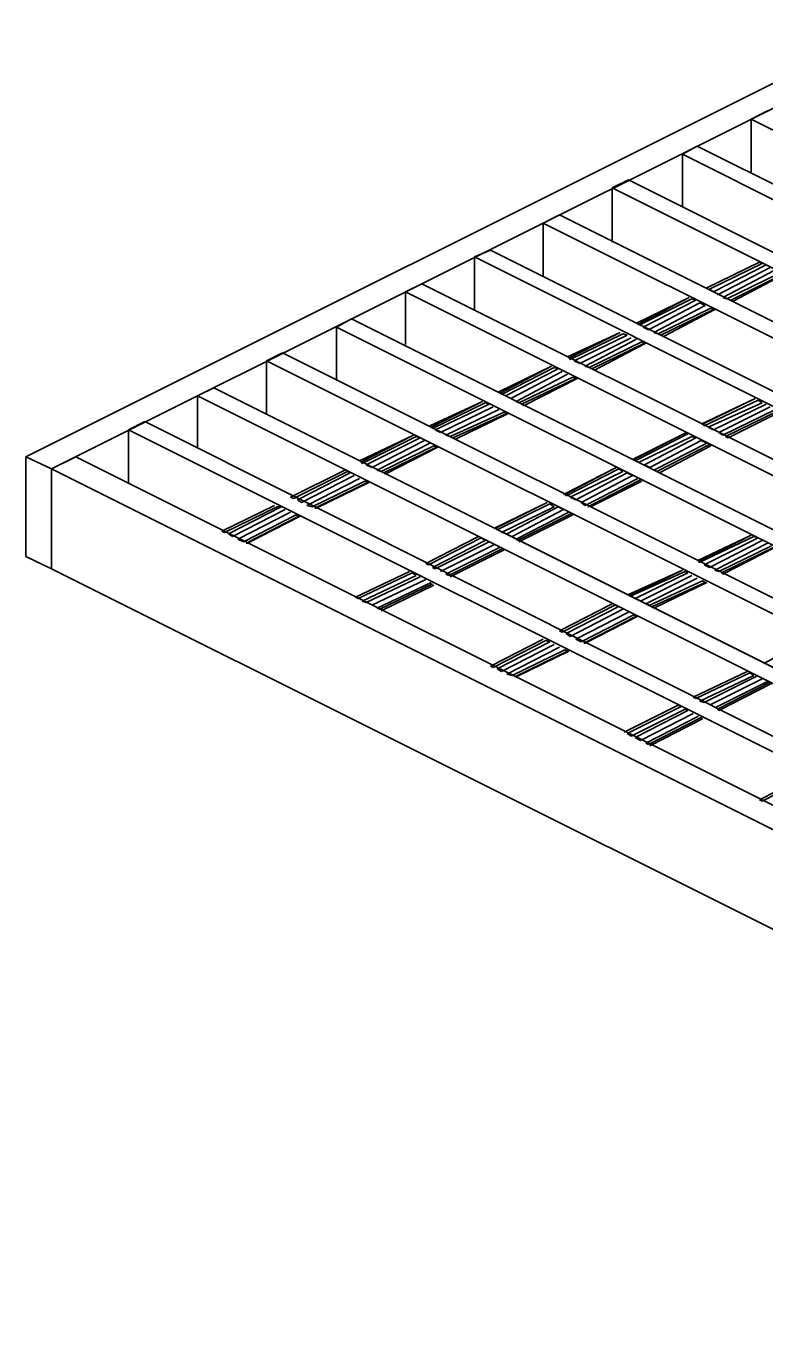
# Model space of a CAD drawing. Extents: x 636183 to 639890, y 299162 to 300538.
# Drawn here: x 636675.03 to 636694.15, y 299760.56 to 299794.1 of the extents above; entities that cross this region are included whole.
import ezdxf

# ---------------------------------------------------------------- set-up
doc = ezdxf.new("R2010")
doc.units = 0
doc.layers.add('Default', color=7, linetype='Continuous')

msp = doc.modelspace()

# ---------------------------------------------------------------- linework, layer by layer
at = {"layer": 'Default'}
for p, q in [((636697.348, 299794.104), (636675.033, 299782.946)), ((636698.013, 299793.789), (636675.698, 299782.631)), ((636675.698, 299782.631), (636698.013, 299793.789)), ((636694.235, 299791.9), (636693.816, 299791.69)), ((636693.816, 299791.69), (636693.816, 299790.326)), ((636693.816, 299791.69), (636732.78, 299772.208)), ((636692.032, 299790.781), (636692.417, 299790.991)), ((636731.416, 299771.508), (636692.417, 299790.991)), ((636692.417, 299790.991), (636731.416, 299771.508)), ((636692.032, 299790.781), (636692.032, 299789.417)), ((636730.996, 299771.298), (636692.032, 299790.781)), ((636690.633, 299790.116), (636690.213, 299789.906)), ((636690.213, 299789.906), (636690.213, 299788.507)), ((636690.213, 299789.906), (636729.213, 299770.424)), ((636690.633, 299790.116), (636729.597, 299770.634)), ((636729.597, 299770.634), (636690.633, 299790.116)), ((636688.429, 299788.997), (636688.849, 299789.207)), ((636727.814, 299769.725), (636688.849, 299789.207)), ((636688.849, 299789.207), (636727.814, 299769.725)), ((636688.429, 299788.997), (636688.429, 299787.633)), ((636727.394, 299769.515), (636688.429, 299788.997)), ((636687.065, 299788.297), (636686.645, 299788.123)), ((636687.065, 299788.297), (636726.03, 299768.815)), ((636726.03, 299768.815), (636687.065, 299788.297)), ((636686.645, 299788.123), (636686.645, 299786.723)), ((636686.645, 299788.123), (636725.61, 299768.605)), ((636692.661, 299787.318), (636694.025, 299787.983)), ((636694.025, 299787.983), (636692.661, 299787.318)), ((636692.731, 299787.283), (636694.095, 299787.948)), ((636694.2, 299787.913), (636692.836, 299787.213)), ((636692.941, 299787.143), (636694.305, 299787.843)), ((636694.095, 299787.948), (636694.025, 299787.983)), ((636694.41, 299787.773), (636693.081, 299787.073)), ((636693.186, 299787.038), (636694.55, 299787.703)), ((636694.62, 299787.668), (636693.291, 299787.003)), ((636694.655, 299787.668), (636693.326, 299786.968)), ((636684.862, 299787.213), (636685.281, 299787.423)), ((636684.862, 299787.213), (636684.862, 299785.849)), ((636723.826, 299767.731), (636684.862, 299787.213)), ((636724.246, 299767.941), (636685.281, 299787.423)), ((636685.281, 299787.423), (636724.246, 299767.941)), ((636692.836, 299787.213), (636692.731, 299787.283)), ((636692.207, 299787.073), (636690.843, 299786.409)), ((636690.878, 299786.374), (636692.207, 299787.073)), ((636692.277, 299787.038), (636690.948, 299786.374)), ((636691.018, 299786.304), (636692.382, 299787.003)), ((636692.487, 299786.933), (636691.157, 299786.234)), ((636691.297, 299786.164), (636692.626, 299786.863)), ((636692.382, 299787.003), (636692.277, 299787.038)), ((636692.626, 299786.863), (636692.487, 299786.933)), ((636693.081, 299787.073), (636693.186, 299787.038)), ((636683.462, 299786.514), (636683.078, 299786.304)), ((636683.462, 299786.514), (636722.462, 299767.031)), ((636722.462, 299767.031), (636683.462, 299786.514)), ((636692.766, 299786.793), (636691.402, 299786.129)), ((636691.472, 299786.094), (636692.836, 299786.758)), ((636692.871, 299786.758), (636691.542, 299786.059)), ((636692.836, 299786.758), (636692.766, 299786.793)), ((636683.078, 299786.304), (636683.078, 299784.94)), ((636683.078, 299786.304), (636722.042, 299766.821)), ((636690.423, 299786.164), (636689.059, 299785.534)), ((636689.094, 299785.499), (636690.423, 299786.164)), ((636690.948, 299786.374), (636690.878, 299786.374)), ((636691.157, 299786.234), (636691.018, 299786.304)), ((636691.402, 299786.129), (636691.297, 299786.164)), ((636690.493, 299786.129), (636689.129, 299785.464)), ((636689.234, 299785.429), (636690.598, 299786.094)), ((636690.703, 299786.024), (636689.374, 299785.359)), ((636690.843, 299785.989), (636689.513, 299785.289)), ((636689.618, 299785.254), (636690.982, 299785.919)), ((636691.052, 299785.884), (636689.688, 299785.219)), ((636689.758, 299785.184), (636691.087, 299785.884)), ((636690.598, 299786.094), (636690.493, 299786.129)), ((636690.982, 299785.919), (636691.052, 299785.884)), ((636691.542, 299786.059), (636691.472, 299786.094)), ((636681.259, 299785.429), (636681.679, 299785.639)), ((636720.643, 299766.157), (636681.679, 299785.639)), ((636681.679, 299785.639), (636720.643, 299766.157)), ((636689.129, 299785.464), (636689.094, 299785.499)), ((636681.259, 299785.429), (636681.259, 299784.03)), ((636720.258, 299765.947), (636681.259, 299785.429)), ((636688.639, 299785.289), (636687.275, 299784.625)), ((636687.31, 299784.59), (636688.639, 299785.289)), ((636688.709, 299785.254), (636687.345, 299784.555)), ((636687.45, 299784.52), (636688.814, 299785.219)), ((636688.919, 299785.149), (636687.59, 299784.45)), ((636688.814, 299785.219), (636688.709, 299785.254)), ((636689.374, 299785.359), (636689.234, 299785.429)), ((636689.513, 299785.289), (636689.618, 299785.254)), ((636689.688, 299785.219), (636689.758, 299785.184)), ((636689.059, 299785.08), (636687.73, 299784.38)), ((636687.8, 299784.345), (636689.199, 299785.01)), ((636689.269, 299784.975), (636687.87, 299784.31)), ((636687.939, 299784.275), (636689.304, 299784.975)), ((636689.199, 299785.01), (636689.269, 299784.975)), ((636679.895, 299784.73), (636679.475, 299784.52)), ((636679.475, 299784.52), (636679.475, 299783.156)), ((636679.475, 299784.52), (636718.44, 299765.038)), ((636679.895, 299784.73), (636718.859, 299765.247)), ((636718.859, 299765.247), (636679.895, 299784.73)), ((636687.345, 299784.555), (636687.31, 299784.59)), ((636687.59, 299784.45), (636687.45, 299784.52)), ((636686.855, 299784.38), (636685.491, 299783.75)), ((636685.526, 299783.715), (636686.855, 299784.38)), ((636686.925, 299784.345), (636685.561, 299783.68)), ((636685.631, 299783.645), (636687.03, 299784.31)), ((636687.135, 299784.24), (636685.771, 299783.576)), ((636687.275, 299784.17), (636685.911, 299783.506)), ((636687.03, 299784.31), (636686.925, 299784.345)), ((636687.73, 299784.38), (636687.8, 299784.345)), ((636687.87, 299784.31), (636687.939, 299784.275)), ((636692.522, 299783.785), (636693.921, 299784.45)), ((636693.921, 299784.45), (636692.556, 299783.785)), ((636692.592, 299783.75), (636693.991, 299784.415)), ((636694.095, 299784.345), (636692.696, 299783.715)), ((636692.836, 299783.645), (636694.2, 299784.31)), ((636694.305, 299784.24), (636692.976, 299783.576)), ((636693.081, 299783.506), (636694.445, 299784.17)), ((636693.991, 299784.415), (636694.095, 299784.345)), ((636677.691, 299783.645), (636678.111, 299783.855)), ((636717.075, 299764.338), (636678.111, 299783.855)), ((636678.111, 299783.855), (636717.075, 299764.338)), ((636686.016, 299783.47), (636687.415, 299784.1)), ((636687.485, 299784.065), (636686.086, 299783.436)), ((636686.156, 299783.401), (636687.52, 299784.065)), ((636687.415, 299784.1), (636687.485, 299784.065)), ((636694.515, 299784.135), (636693.151, 299783.47)), ((636693.221, 299783.436), (636694.55, 299784.1)), ((636677.691, 299783.645), (636677.691, 299782.246)), ((636716.656, 299764.163), (636677.691, 299783.645)), ((636685.071, 299783.506), (636683.672, 299782.841)), ((636683.707, 299782.806), (636685.071, 299783.506)), ((636685.561, 299783.68), (636685.526, 299783.715)), ((636685.771, 299783.576), (636685.631, 299783.645)), ((636685.911, 299783.506), (636686.016, 299783.47)), ((636690.738, 299782.876), (636692.137, 299783.576)), ((636692.137, 299783.576), (636690.773, 299782.876)), ((636690.808, 299782.841), (636692.172, 299783.54)), ((636692.556, 299783.785), (636692.592, 299783.75)), ((636692.696, 299783.715), (636692.836, 299783.645)), ((636692.976, 299783.576), (636693.081, 299783.506)), ((636685.141, 299783.47), (636683.742, 299782.771)), ((636683.847, 299782.736), (636685.246, 299783.436)), ((636685.351, 299783.366), (636683.987, 299782.666)), ((636685.491, 299783.296), (636684.127, 299782.596)), ((636684.232, 299782.561), (636685.596, 299783.226)), ((636685.666, 299783.191), (636684.302, 299782.526)), ((636684.337, 299782.491), (636685.701, 299783.191)), ((636685.246, 299783.436), (636685.141, 299783.47)), ((636685.596, 299783.226), (636685.666, 299783.191)), ((636686.086, 299783.436), (636686.156, 299783.401)), ((636690.913, 299782.806), (636692.277, 299783.47)), ((636692.382, 299783.436), (636691.052, 299782.736)), ((636691.192, 299782.666), (636692.522, 299783.366)), ((636692.661, 299783.296), (636691.297, 299782.596)), ((636691.367, 299782.561), (636692.731, 299783.261)), ((636692.766, 299783.226), (636691.437, 299782.526)), ((636692.277, 299783.47), (636692.382, 299783.436)), ((636692.522, 299783.366), (636692.661, 299783.296)), ((636692.731, 299783.261), (636692.766, 299783.226)), ((636693.151, 299783.47), (636693.221, 299783.436)), ((636675.033, 299782.946), (636675.033, 299780.358)), ((636675.033, 299782.946), (636675.698, 299782.631)), ((636676.327, 299782.946), (636675.698, 299782.631)), ((636676.327, 299782.946), (636715.292, 299763.464)), ((636715.292, 299763.464), (636676.327, 299782.946)), ((636683.742, 299782.771), (636683.707, 299782.806)), ((636690.773, 299782.876), (636690.808, 299782.841)), ((636675.698, 299780.043), (636675.698, 299782.631)), ((636675.698, 299782.631), (636675.698, 299780.043)), ((636675.698, 299782.631), (636714.662, 299763.149)), ((636683.288, 299782.596), (636681.888, 299781.897)), ((636681.888, 299781.897), (636683.288, 299782.596)), ((636683.357, 299782.561), (636681.958, 299781.862)), ((636682.063, 299781.827), (636683.427, 299782.526)), ((636683.427, 299782.526), (636683.357, 299782.561)), ((636683.987, 299782.666), (636683.847, 299782.736)), ((636684.127, 299782.596), (636684.232, 299782.561)), ((636684.302, 299782.526), (636684.337, 299782.491)), ((636688.954, 299781.967), (636690.318, 299782.666)), ((636690.318, 299782.666), (636688.989, 299781.967)), ((636689.024, 299781.932), (636690.388, 299782.631)), ((636690.493, 299782.561), (636689.129, 299781.897)), ((636689.269, 299781.827), (636690.598, 299782.526)), ((636690.388, 299782.631), (636690.493, 299782.561)), ((636690.598, 299782.526), (636690.738, 299782.456)), ((636691.052, 299782.736), (636691.192, 299782.666)), ((636683.532, 299782.456), (636682.168, 299781.757)), ((636683.672, 299782.386), (636682.308, 299781.687)), ((636682.448, 299781.652), (636683.812, 299782.316)), ((636683.882, 299782.281), (636682.518, 299781.617)), ((636682.553, 299781.617), (636683.917, 299782.281)), ((636683.812, 299782.316), (636683.882, 299782.281)), ((636690.738, 299782.456), (636689.409, 299781.757)), ((636689.513, 299781.687), (636690.878, 299782.386)), ((636690.948, 299782.351), (636689.583, 299781.652)), ((636689.653, 299781.652), (636690.982, 299782.316)), ((636681.958, 299781.862), (636681.888, 299781.897)), ((636682.168, 299781.757), (636682.063, 299781.827)), ((636688.989, 299781.967), (636689.024, 299781.932)), ((636689.129, 299781.897), (636689.269, 299781.827)), ((636681.469, 299781.687), (636680.105, 299781.022)), ((636680.105, 299781.022), (636681.469, 299781.687)), ((636681.539, 299781.652), (636680.175, 299780.987)), ((636680.28, 299780.952), (636681.644, 299781.652)), ((636681.749, 299781.582), (636680.384, 299780.882)), ((636681.888, 299781.512), (636680.524, 299780.812)), ((636681.644, 299781.652), (636681.539, 299781.652)), ((636682.308, 299781.687), (636682.448, 299781.652)), ((636682.518, 299781.617), (636682.553, 299781.617)), ((636687.17, 299781.092), (636688.534, 299781.757)), ((636688.534, 299781.757), (636687.205, 299781.092)), ((636687.24, 299781.057), (636688.604, 299781.722)), ((636688.709, 299781.652), (636687.345, 299780.987)), ((636687.485, 299780.952), (636688.814, 299781.652)), ((636688.954, 299781.582), (636687.625, 299780.882)), ((636687.73, 299780.812), (636689.094, 299781.512)), ((636689.164, 299781.477), (636687.765, 299780.777)), ((636688.604, 299781.722), (636688.709, 299781.652)), ((636688.814, 299781.652), (636688.954, 299781.582)), ((636689.409, 299781.757), (636689.513, 299781.687)), ((636680.664, 299780.742), (636682.028, 299781.442)), ((636682.098, 299781.407), (636680.734, 299780.707)), ((636680.769, 299780.707), (636682.133, 299781.407)), ((636682.028, 299781.442), (636682.098, 299781.407)), ((636687.8, 299780.742), (636689.199, 299781.442)), ((636680.175, 299780.987), (636680.105, 299781.022)), ((636680.384, 299780.882), (636680.28, 299780.952)), ((636680.524, 299780.812), (636680.664, 299780.742)), ((636686.75, 299780.882), (636685.386, 299780.183)), ((636685.386, 299780.183), (636686.75, 299780.882)), ((636686.82, 299780.847), (636685.456, 299780.148)), ((636686.925, 299780.777), (636686.82, 299780.847)), ((636687.205, 299781.092), (636687.24, 299781.057)), ((636687.345, 299780.987), (636687.485, 299780.952)), ((636687.765, 299780.777), (636687.73, 299780.812)), ((636693.816, 299780.917), (636692.417, 299780.253)), ((636692.452, 299780.218), (636693.816, 299780.917)), ((636693.886, 299780.882), (636692.487, 299780.218)), ((636692.592, 299780.148), (636693.991, 299780.847)), ((636693.991, 299780.847), (636693.886, 299780.882)), ((636680.734, 299780.707), (636680.769, 299780.707)), ((636685.561, 299780.078), (636686.925, 299780.777)), ((636687.03, 299780.742), (636685.631, 299780.043)), ((636685.771, 299779.973), (636687.17, 299780.672)), ((636685.911, 299779.903), (636687.31, 299780.602)), ((636687.38, 299780.567), (636685.981, 299779.868)), ((636686.016, 299779.833), (636687.415, 299780.532)), ((636694.095, 299780.777), (636692.731, 299780.078)), ((636694.235, 299780.707), (636692.871, 299780.008)), ((636692.976, 299779.973), (636694.34, 299780.637)), ((636694.41, 299780.602), (636693.046, 299779.938)), ((636693.081, 299779.903), (636694.445, 299780.602)), ((636675.033, 299780.358), (636675.698, 299780.043)), ((636685.456, 299780.148), (636685.386, 299780.183)), ((636692.487, 299780.218), (636692.452, 299780.218)), ((636692.731, 299780.078), (636692.592, 299780.148)), ((636675.698, 299780.043), (636714.662, 299760.56)), ((636684.966, 299779.973), (636683.567, 299779.308)), ((636683.567, 299779.308), (636684.966, 299779.973)), ((636685.036, 299779.938), (636683.637, 299779.273)), ((636683.742, 299779.203), (636685.141, 299779.868)), ((636685.246, 299779.833), (636683.847, 299779.168)), ((636685.141, 299779.868), (636685.036, 299779.938)), ((636685.631, 299780.043), (636685.561, 299780.078)), ((636685.981, 299779.868), (636685.911, 299779.903)), ((636692.032, 299780.008), (636690.633, 299779.378)), ((636690.668, 299779.343), (636692.032, 299780.008)), ((636692.102, 299779.973), (636690.703, 299779.343)), ((636690.808, 299779.273), (636692.172, 299779.938)), ((636692.277, 299779.868), (636690.948, 299779.203)), ((636692.417, 299779.798), (636691.087, 299779.133)), ((636692.172, 299779.938), (636692.102, 299779.973)), ((636692.871, 299780.008), (636692.976, 299779.973)), ((636693.046, 299779.938), (636693.081, 299779.903)), ((636683.987, 299779.098), (636685.386, 299779.763)), ((636684.127, 299779.028), (636685.526, 299779.693)), ((636685.561, 299779.658), (636684.197, 299778.994)), ((636684.232, 299778.958), (636685.596, 299779.623)), ((636691.192, 299779.098), (636692.556, 299779.728)), ((636692.626, 299779.693), (636691.262, 299779.063)), ((636691.297, 299779.028), (636692.661, 299779.693)), ((636692.556, 299779.728), (636692.626, 299779.693)), ((636683.637, 299779.273), (636683.567, 299779.308)), ((636683.847, 299779.168), (636683.742, 299779.203)), ((636690.213, 299779.133), (636688.849, 299778.434)), ((636688.849, 299778.434), (636690.213, 299779.133)), ((636690.703, 299779.343), (636690.668, 299779.343)), ((636690.948, 299779.203), (636690.808, 299779.273)), ((636691.087, 299779.133), (636691.192, 299779.098)), ((636684.197, 299778.994), (636684.127, 299779.028)), ((636690.283, 299779.098), (636688.919, 299778.399)), ((636689.024, 299778.364), (636690.388, 299779.063)), ((636690.493, 299778.994), (636689.129, 299778.294)), ((636690.633, 299778.924), (636689.269, 299778.224)), ((636689.409, 299778.154), (636690.773, 299778.854)), ((636690.843, 299778.819), (636689.479, 299778.119)), ((636689.513, 299778.119), (636690.878, 299778.819)), ((636690.388, 299779.063), (636690.283, 299779.098)), ((636690.773, 299778.854), (636690.843, 299778.819)), ((636691.262, 299779.063), (636691.297, 299779.028)), ((636688.429, 299778.224), (636687.065, 299777.524)), ((636687.065, 299777.524), (636688.429, 299778.224)), ((636688.499, 299778.189), (636687.135, 299777.489)), ((636687.24, 299777.454), (636688.604, 299778.154)), ((636688.604, 299778.154), (636688.499, 299778.189)), ((636688.919, 299778.399), (636688.849, 299778.434)), ((636689.129, 299778.294), (636689.024, 299778.364)), ((636689.269, 299778.224), (636689.409, 299778.154)), ((636689.479, 299778.119), (636689.513, 299778.119)), ((636694.13, 299777.594), (636695.495, 299778.294)), ((636688.709, 299778.084), (636687.345, 299777.384)), ((636688.849, 299778.014), (636687.485, 299777.315)), ((636687.625, 299777.28), (636688.989, 299777.944)), ((636689.059, 299777.909), (636687.695, 299777.245)), ((636687.73, 299777.245), (636689.094, 299777.909)), ((636688.989, 299777.944), (636689.059, 299777.909)), ((636687.135, 299777.489), (636687.065, 299777.524)), ((636687.345, 299777.384), (636687.24, 299777.454)), ((636687.485, 299777.315), (636687.625, 299777.28)), ((636687.695, 299777.245), (636687.73, 299777.245)), ((636693.711, 299777.384), (636692.312, 299776.72)), ((636692.312, 299776.72), (636693.711, 299777.384)), ((636693.781, 299777.35), (636692.382, 299776.685)), ((636692.487, 299776.615), (636693.886, 299777.28)), ((636693.991, 299777.28), (636692.592, 299776.58)), ((636692.731, 299776.51), (636694.13, 299777.21)), ((636692.871, 299776.44), (636694.27, 299777.14)), ((636694.305, 299777.105), (636692.941, 299776.405)), ((636693.886, 299777.28), (636693.781, 299777.35)), ((636692.976, 299776.37), (636694.34, 299777.07)), ((636690.528, 299775.811), (636691.927, 299776.51)), ((636691.927, 299776.51), (636690.528, 299775.811)), ((636690.598, 299775.776), (636691.997, 299776.475)), ((636691.997, 299776.475), (636691.927, 299776.51)), ((636692.382, 299776.685), (636692.312, 299776.72)), ((636692.592, 299776.58), (636692.487, 299776.615)), ((636692.102, 299776.405), (636690.703, 299775.706)), ((636690.808, 299775.671), (636692.172, 299776.37)), ((636692.312, 299776.3), (636690.948, 299775.601)), ((636691.087, 299775.531), (636692.452, 299776.23)), ((636692.522, 299776.195), (636691.157, 299775.496)), ((636691.192, 299775.461), (636692.556, 299776.16)), ((636692.172, 299776.37), (636692.102, 299776.405)), ((636692.556, 299776.16), (636692.522, 299776.195)), ((636692.941, 299776.405), (636692.976, 299776.37)), ((636690.703, 299775.706), (636690.598, 299775.776)), ((636690.948, 299775.601), (636690.808, 299775.671)), ((636691.157, 299775.496), (636691.087, 299775.531)), ((636695.39, 299774.761), (636694.025, 299774.062)), ((636694.025, 299774.062), (636695.39, 299774.761)), ((636695.46, 299774.726), (636694.095, 299774.027)), ((636694.095, 299774.027), (636694.025, 299774.062))]:
    msp.add_line(p, q, dxfattribs=at)

doc.saveas('drawing.dxf')
